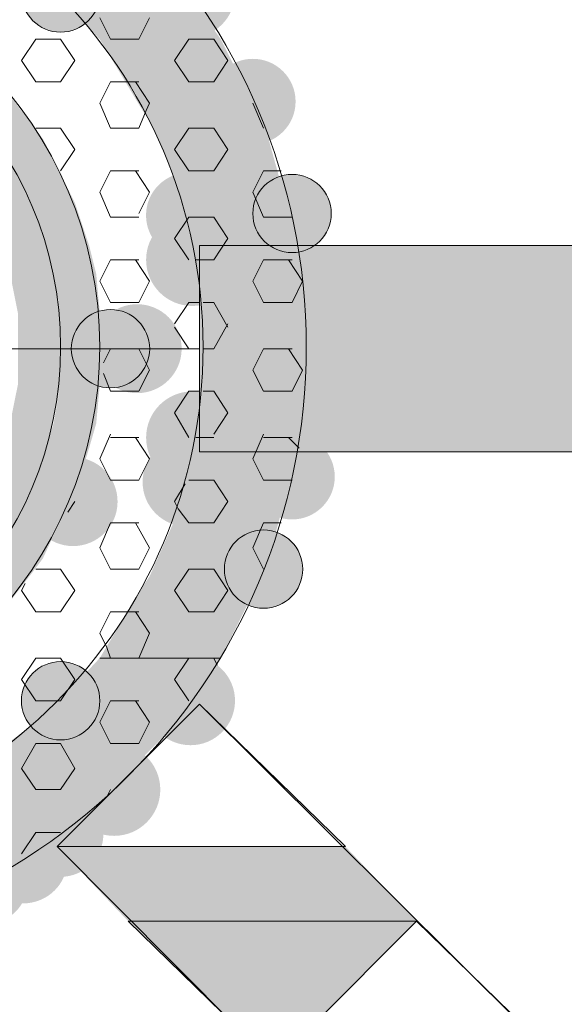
# Model space of a CAD drawing. Extents: x 3940905 to 4145695, y 925352 to 1109797.
# Tile 341 of 656: x 3984485 to 3984563, y 1099847 to 1099988. Entities that reach past the tile are written whole.
import ezdxf

# ---------------------------------------------------------------- set-up
doc = ezdxf.new("R2010")
doc.units = 0
doc.header["$LTSCALE"] = 750
doc.header["$MEASUREMENT"] = 0
doc.layers.add('CKD Equipments', color=252, linetype='CONTINUOUS', lineweight=0)

msp = doc.modelspace()

# ---------------------------------------------------------------- hatches: boundary and pattern name
at = {"layer": 'CKD Equipments', "true_color": 0x808080}
h = msp.add_hatch(color=8, dxfattribs=at)
edge = h.paths.add_edge_path(flags=16)
edge.add_arc((3984509.72, 1099991.89), 6.36, 0, 360)
h = msp.add_hatch(color=8, dxfattribs=at)
edge = h.paths.add_edge_path(flags=16)
edge.add_arc((3984491.15, 1099991.89), 5.6, 0, 360)
h = msp.add_hatch(color=8, dxfattribs=at)
h.paths.add_polyline_path([(3984514.05, 1099985.28), (3984488.61, 1099993.93), (3984507.94, 1099993.93)])
h.paths.add_polyline_path([(3984496.75, 1099985.28), (3984514.05, 1099985.28), (3984488.61, 1099993.93)])
h = msp.add_hatch(color=8, dxfattribs=at)
h.paths.add_polyline_path([(3984519.14, 1099975.1), (3984496.75, 1099985.28), (3984514.05, 1099985.28)])
h.paths.add_polyline_path([(3984502.86, 1099975.1), (3984519.14, 1099975.1), (3984496.75, 1099985.28)])
h.paths.add_polyline_path([(3984514.05, 1099985.28), (3984496.75, 1099985.28)], flags=16)
h.paths.add_polyline_path([(3984496.75, 1099985.28), (3984514.05, 1099985.28)], flags=16)
h = msp.add_hatch(color=8, dxfattribs=at)
edge = h.paths.add_edge_path(flags=16)
edge.add_arc((3984518.63, 1099976.37), 6.11, 0, 360)
h = msp.add_hatch(color=8, dxfattribs=at)
h.paths.add_polyline_path([(3984487.08, 1099973.07), (3984473.85, 1099979.68), (3984481.99, 1099979.68)])
h.paths.add_polyline_path([(3984480.47, 1099973.07), (3984487.08, 1099973.07), (3984473.85, 1099979.68)])
h = msp.add_hatch(color=8, dxfattribs=at)
h.paths.add_polyline_path([(3984520.16, 1099973.58), (3984502.86, 1099975.1), (3984519.14, 1099975.1)])
h.paths.add_polyline_path([(3984503.87, 1099973.58), (3984520.16, 1099973.58), (3984502.86, 1099975.1)])
h = msp.add_hatch(color=8, dxfattribs=at)
h.paths.add_polyline_path([(3984488.61, 1099971.03), (3984480.47, 1099973.07), (3984487.08, 1099973.07)])
h.paths.add_polyline_path([(3984481.49, 1099971.03), (3984488.61, 1099971.03), (3984480.47, 1099973.07)])
h = msp.add_hatch(color=8, dxfattribs=at)
h.paths.add_polyline_path([(3984522.7, 1099964.42), (3984503.87, 1099973.58), (3984520.16, 1099973.58)])
h.paths.add_polyline_path([(3984507.94, 1099964.42), (3984522.7, 1099964.42), (3984503.87, 1099973.58)])
h = msp.add_hatch(color=8, dxfattribs=at)
h.paths.add_polyline_path([(3984491.66, 1099964.93), (3984481.49, 1099971.03), (3984488.61, 1099971.03)])
h.paths.add_polyline_path([(3984485.56, 1099964.93), (3984491.66, 1099964.93), (3984481.49, 1099971.03)])
h = msp.add_hatch(color=8, dxfattribs=at)
h.paths.add_polyline_path([(3984485.56, 1099964.93), (3984475.89, 1099969.51), (3984482.5, 1099969.51)])
h.paths.add_polyline_path([(3984478.43, 1099964.93), (3984485.56, 1099964.93), (3984475.89, 1099969.51)])
h = msp.add_hatch(color=8, dxfattribs=at)
edge = h.paths.add_edge_path(flags=16)
edge.add_arc((3984509.47, 1099960.09), 6.11, 0, 360)
h = msp.add_hatch(color=8, dxfattribs=at)
edge = h.paths.add_edge_path(flags=16)
edge.add_arc((3984524.23, 1099960.35), 5.6, 0, 360)
h = msp.add_hatch(color=8, dxfattribs=at)
h.paths.add_polyline_path([(3984486.57, 1099961.87), (3984478.43, 1099964.93), (3984485.56, 1099964.93)])
h.paths.add_polyline_path([(3984480.47, 1099961.87), (3984486.57, 1099961.87), (3984478.43, 1099964.93)])
h = msp.add_hatch(color=8, dxfattribs=at)
h.paths.add_polyline_path([(3984493.19, 1099961.87), (3984485.56, 1099964.93), (3984491.66, 1099964.93)])
h.paths.add_polyline_path([(3984486.57, 1099961.87), (3984493.19, 1099961.87), (3984485.56, 1099964.93)])
h = msp.add_hatch(color=8, dxfattribs=at)
h.paths.add_polyline_path([(3984524.23, 1099960.86), (3984507.94, 1099964.42), (3984522.7, 1099964.42)])
h.paths.add_polyline_path([(3984508.96, 1099960.86), (3984524.23, 1099960.86), (3984507.94, 1099964.42)])
h = msp.add_hatch(color=8, dxfattribs=at)
h.paths.add_polyline_path([(3984489.12, 1099955.77), (3984480.47, 1099961.87), (3984486.57, 1099961.87)])
h.paths.add_polyline_path([(3984483.01, 1099955.77), (3984489.12, 1099955.77), (3984480.47, 1099961.87)])
h = msp.add_hatch(color=8, dxfattribs=at)
h.paths.add_polyline_path([(3984495.22, 1099955.77), (3984486.57, 1099961.87), (3984493.19, 1099961.87)])
h.paths.add_polyline_path([(3984489.12, 1099955.77), (3984495.22, 1099955.77), (3984486.57, 1099961.87)])
h = msp.add_hatch(color=8, dxfattribs=at)
edge = h.paths.add_edge_path(flags=16)
edge.add_arc((3984509.98, 1099953.73), 6.61, 0, 360)
h = msp.add_hatch(color=8, dxfattribs=at)
h.paths.add_polyline_path([(3984525.24, 1099952.71), (3984508.96, 1099960.86), (3984524.23, 1099960.86)])
h.paths.add_polyline_path([(3984511, 1099952.71), (3984525.24, 1099952.71), (3984508.96, 1099960.86)])
h = msp.add_hatch(color=8, dxfattribs=at)
h.paths.add_polyline_path([(3984489.63, 1099953.73), (3984483.01, 1099955.77), (3984489.12, 1099955.77)])
h.paths.add_polyline_path([(3984483.52, 1099953.73), (3984489.63, 1099953.73), (3984483.01, 1099955.77)])
h = msp.add_hatch(color=8, dxfattribs=at)
h.paths.add_polyline_path([(3984496.24, 1099951.7), (3984489.12, 1099955.77), (3984495.22, 1099955.77)])
h.paths.add_polyline_path([(3984490.14, 1099951.7), (3984496.24, 1099951.7), (3984489.12, 1099955.77)])
at = {"layer": 'CKD Equipments', "true_color": 0xff0000}
h = msp.add_hatch(color=1, dxfattribs=at)
h.paths.add_polyline_path([(3984511, 1099926.26), (3984562.9, 1099955.77), (3984511, 1099955.77)])
h.paths.add_polyline_path([(3984562.9, 1099926.26), (3984511, 1099926.26), (3984562.9, 1099955.77)])
at = {"layer": 'CKD Equipments', "true_color": 0x808080}
h = msp.add_hatch(color=8, dxfattribs=at)
h.paths.add_polyline_path([(3984562.9, 1099926.26), (3984614.79, 1099955.77), (3984562.9, 1099955.77)])
h.paths.add_polyline_path([(3984614.79, 1099926.26), (3984562.9, 1099926.26), (3984614.79, 1099955.77)])
h = msp.add_hatch(color=8, dxfattribs=at)
h.paths.add_polyline_path([(3984491.15, 1099946.1), (3984483.52, 1099953.73), (3984489.63, 1099953.73)])
h.paths.add_polyline_path([(3984485.05, 1099946.1), (3984491.15, 1099946.1), (3984483.52, 1099953.73)])
h = msp.add_hatch(color=8, dxfattribs=at)
h.paths.add_polyline_path([(3984496.75, 1099946.1), (3984490.14, 1099951.7), (3984496.24, 1099951.7)])
h.paths.add_polyline_path([(3984491.15, 1099946.1), (3984496.75, 1099946.1), (3984490.14, 1099951.7)])
h = msp.add_hatch(color=8, dxfattribs=at)
h.paths.add_polyline_path([(3984526.26, 1099947.63), (3984511, 1099952.71), (3984525.24, 1099952.71)])
h.paths.add_polyline_path([(3984511, 1099947.63), (3984526.26, 1099947.63), (3984511, 1099952.71)])
h = msp.add_hatch(color=8, dxfattribs=at)
edge = h.paths.add_edge_path(flags=16)
edge.add_arc((3984502.09, 1099941.01), 6.36, 0, 360)
h = msp.add_hatch(color=8, dxfattribs=at)
h.paths.add_polyline_path([(3984526.26, 1099941.01), (3984511, 1099947.63), (3984526.26, 1099947.63)])
h.paths.add_polyline_path([(3984511.51, 1099941.01), (3984526.26, 1099941.01), (3984511, 1099947.63)])
h = msp.add_hatch(color=8, dxfattribs=at)
h.paths.add_polyline_path([(3984491.15, 1099945.59), (3984485.05, 1099946.1), (3984491.15, 1099946.1)])
h.paths.add_polyline_path([(3984485.05, 1099945.59), (3984491.15, 1099945.59), (3984485.05, 1099946.1)])
h = msp.add_hatch(color=8, dxfattribs=at)
h.paths.add_polyline_path([(3984497.26, 1099941.01), (3984491.15, 1099946.1), (3984496.75, 1099946.1)])
h.paths.add_polyline_path([(3984491.15, 1099941.01), (3984497.26, 1099941.01), (3984491.15, 1099946.1)])
h = msp.add_hatch(color=8, dxfattribs=at)
edge = h.paths.add_edge_path(flags=16)
edge.add_arc((3984498.28, 1099941.01), 5.6, 0, 360)
h = msp.add_hatch(color=8, dxfattribs=at)
h.paths.add_polyline_path([(3984491.15, 1099936.94), (3984485.05, 1099945.59), (3984491.15, 1099945.59)])
h.paths.add_polyline_path([(3984485.05, 1099936.94), (3984491.15, 1099936.94), (3984485.05, 1099945.59)])
h = msp.add_hatch(color=8, dxfattribs=at)
h.paths.add_polyline_path([(3984496.75, 1099935.92), (3984491.15, 1099941.01), (3984497.26, 1099941.01)])
h.paths.add_polyline_path([(3984491.15, 1099935.92), (3984496.75, 1099935.92), (3984491.15, 1099941.01)])
h = msp.add_hatch(color=8, dxfattribs=at)
h.paths.add_polyline_path([(3984526.26, 1099934.4), (3984511.51, 1099941.01), (3984526.26, 1099941.01)])
h.paths.add_polyline_path([(3984511, 1099934.4), (3984526.26, 1099934.4), (3984511.51, 1099941.01)])
h = msp.add_hatch(color=8, dxfattribs=at)
h.paths.add_polyline_path([(3984489.63, 1099928.29), (3984485.05, 1099935.92), (3984491.15, 1099935.92)])
h.paths.add_polyline_path([(3984483.52, 1099928.29), (3984489.63, 1099928.29), (3984485.05, 1099935.92)])
h = msp.add_hatch(color=8, dxfattribs=at)
h.paths.add_polyline_path([(3984491.15, 1099935.92), (3984485.05, 1099936.94), (3984491.15, 1099936.94)])
h.paths.add_polyline_path([(3984485.05, 1099935.92), (3984491.15, 1099935.92), (3984485.05, 1099936.94)])
h = msp.add_hatch(color=8, dxfattribs=at)
h.paths.add_polyline_path([(3984496.24, 1099930.33), (3984491.15, 1099935.92), (3984496.75, 1099935.92)])
h.paths.add_polyline_path([(3984490.14, 1099930.33), (3984496.24, 1099930.33), (3984491.15, 1099935.92)])
h = msp.add_hatch(color=8, dxfattribs=at)
edge = h.paths.add_edge_path(flags=16)
edge.add_arc((3984509.98, 1099928.29), 6.61, 0, 360)
h = msp.add_hatch(color=8, dxfattribs=at)
h.paths.add_polyline_path([(3984525.24, 1099929.31), (3984511, 1099934.4), (3984526.26, 1099934.4)])
h.paths.add_polyline_path([(3984511, 1099929.31), (3984525.24, 1099929.31), (3984511, 1099934.4)])
h = msp.add_hatch(color=8, dxfattribs=at)
h.paths.add_polyline_path([(3984495.22, 1099926.77), (3984490.14, 1099930.33), (3984496.24, 1099930.33)])
h.paths.add_polyline_path([(3984489.12, 1099926.77), (3984495.22, 1099926.77), (3984490.14, 1099930.33)])
h = msp.add_hatch(color=8, dxfattribs=at)
h.paths.add_polyline_path([(3984524.23, 1099921.17), (3984511, 1099929.31), (3984525.24, 1099929.31)])
h.paths.add_polyline_path([(3984508.96, 1099921.17), (3984524.23, 1099921.17), (3984511, 1099929.31)])
h = msp.add_hatch(color=8, dxfattribs=at)
edge = h.paths.add_edge_path(flags=16)
edge.add_arc((3984524.23, 1099922.69), 6.11, 0, 360)
h = msp.add_hatch(color=8, dxfattribs=at)
h.paths.add_polyline_path([(3984489.12, 1099926.77), (3984483.52, 1099928.29), (3984489.63, 1099928.29)])
h.paths.add_polyline_path([(3984483.01, 1099926.77), (3984489.12, 1099926.77), (3984483.52, 1099928.29)])
h = msp.add_hatch(color=8, dxfattribs=at)
edge = h.paths.add_edge_path(flags=16)
edge.add_arc((3984509.22, 1099921.93), 6.35, 0, 360)
h = msp.add_hatch(color=8, dxfattribs=at)
h.paths.add_polyline_path([(3984486.57, 1099920.15), (3984483.01, 1099926.77), (3984489.12, 1099926.77)])
h.paths.add_polyline_path([(3984480.47, 1099920.15), (3984486.57, 1099920.15), (3984483.01, 1099926.77)])
h = msp.add_hatch(color=8, dxfattribs=at)
h.paths.add_polyline_path([(3984493.19, 1099920.15), (3984489.12, 1099926.77), (3984495.22, 1099926.77)])
h.paths.add_polyline_path([(3984486.57, 1099920.15), (3984493.19, 1099920.15), (3984489.12, 1099926.77)])
h = msp.add_hatch(color=8, dxfattribs=at)
edge = h.paths.add_edge_path(flags=16)
edge.add_arc((3984492.93, 1099919.13), 6.36, 0, 360)
h = msp.add_hatch(color=8, dxfattribs=at)
h.paths.add_polyline_path([(3984522.7, 1099917.61), (3984508.96, 1099921.17), (3984524.23, 1099921.17)])
h.paths.add_polyline_path([(3984507.94, 1099917.61), (3984522.7, 1099917.61), (3984508.96, 1099921.17)])
h = msp.add_hatch(color=8, dxfattribs=at)
h.paths.add_polyline_path([(3984485.56, 1099917.61), (3984480.47, 1099920.15), (3984486.57, 1099920.15)])
h.paths.add_polyline_path([(3984478.43, 1099917.61), (3984485.56, 1099917.61), (3984480.47, 1099920.15)])
h = msp.add_hatch(color=8, dxfattribs=at)
h.paths.add_polyline_path([(3984491.66, 1099917.61), (3984486.57, 1099920.15), (3984493.19, 1099920.15)])
h.paths.add_polyline_path([(3984485.56, 1099917.61), (3984491.66, 1099917.61), (3984486.57, 1099920.15)])
h = msp.add_hatch(color=8, dxfattribs=at)
h.paths.add_polyline_path([(3984482.5, 1099912.52), (3984478.43, 1099917.61), (3984485.56, 1099917.61)])
h.paths.add_polyline_path([(3984475.89, 1099912.52), (3984482.5, 1099912.52), (3984478.43, 1099917.61)])
h = msp.add_hatch(color=8, dxfattribs=at)
h.paths.add_polyline_path([(3984488.61, 1099910.99), (3984485.56, 1099917.61), (3984491.66, 1099917.61)])
h.paths.add_polyline_path([(3984481.49, 1099910.99), (3984488.61, 1099910.99), (3984485.56, 1099917.61)])
h = msp.add_hatch(color=8, dxfattribs=at)
h.paths.add_polyline_path([(3984520.16, 1099908.45), (3984507.94, 1099917.61), (3984522.7, 1099917.61)])
h.paths.add_polyline_path([(3984503.87, 1099908.45), (3984520.16, 1099908.45), (3984507.94, 1099917.61)])
h = msp.add_hatch(color=8, dxfattribs=at)
edge = h.paths.add_edge_path(flags=16)
edge.add_arc((3984520.16, 1099909.47), 5.6, 0, 360)
h = msp.add_hatch(color=8, dxfattribs=at)
h.paths.add_polyline_path([(3984487.08, 1099908.96), (3984481.49, 1099910.99), (3984488.61, 1099910.99)])
h.paths.add_polyline_path([(3984480.47, 1099908.96), (3984487.08, 1099908.96), (3984481.49, 1099910.99)])
h = msp.add_hatch(color=8, dxfattribs=at)
h.paths.add_polyline_path([(3984481.99, 1099902.34), (3984480.47, 1099908.96), (3984487.08, 1099908.96)])
h.paths.add_polyline_path([(3984473.85, 1099902.34), (3984481.99, 1099902.34), (3984480.47, 1099908.96)])
h = msp.add_hatch(color=8, dxfattribs=at)
h.paths.add_polyline_path([(3984519.14, 1099906.92), (3984503.87, 1099908.45), (3984520.16, 1099908.45)])
h.paths.add_polyline_path([(3984502.86, 1099906.92), (3984519.14, 1099906.92), (3984503.87, 1099908.45)])
h = msp.add_hatch(color=8, dxfattribs=at)
h.paths.add_polyline_path([(3984514.05, 1099896.75), (3984502.86, 1099906.92), (3984519.14, 1099906.92)])
h.paths.add_polyline_path([(3984496.75, 1099896.75), (3984514.05, 1099896.75), (3984502.86, 1099906.92)])
h = msp.add_hatch(color=8, dxfattribs=at)
h.paths.add_polyline_path([(3984507.94, 1099888.1), (3984496.75, 1099896.75), (3984514.05, 1099896.75)])
h.paths.add_polyline_path([(3984488.61, 1099888.1), (3984507.94, 1099888.1), (3984496.75, 1099896.75)])
h = msp.add_hatch(color=8, dxfattribs=at)
edge = h.paths.add_edge_path(flags=16)
edge.add_arc((3984509.72, 1099890.64), 6.36, 0, 360)
h = msp.add_hatch(color=8, dxfattribs=at)
edge = h.paths.add_edge_path(flags=16)
edge.add_arc((3984491.15, 1099890.64), 5.6, 0, 360)
h = msp.add_hatch(color=8, dxfattribs=at)
h.paths.add_polyline_path([(3984506.42, 1099886.06), (3984488.61, 1099888.1), (3984507.94, 1099888.1)])
h.paths.add_polyline_path([(3984485.56, 1099886.06), (3984506.42, 1099886.06), (3984488.61, 1099888.1)])
h = msp.add_hatch(color=8, dxfattribs=at)
h.paths.add_polyline_path([(3984501.33, 1099880.97), (3984485.56, 1099886.06), (3984506.42, 1099886.06)])
h.paths.add_polyline_path([(3984478.94, 1099880.97), (3984501.33, 1099880.97), (3984485.56, 1099886.06)])
h = msp.add_hatch(color=8, dxfattribs=at)
edge = h.paths.add_edge_path(flags=16)
edge.add_arc((3984498.79, 1099877.92), 6.61, 0, 360)
h = msp.add_hatch(color=8, dxfattribs=at)
h.paths.add_polyline_path([(3984497.26, 1099876.39), (3984478.94, 1099880.97), (3984501.33, 1099880.97)])
h.paths.add_polyline_path([(3984471.31, 1099876.39), (3984497.26, 1099876.39), (3984478.94, 1099880.97)])
h = msp.add_hatch(color=8, dxfattribs=at)
edge = h.paths.add_edge_path(flags=16)
edge.add_arc((3984491.15, 1099871.56), 6.11, 0, 360)
h = msp.add_hatch(color=8, dxfattribs=at)
h.paths.add_polyline_path([(3984495.73, 1099874.87), (3984471.31, 1099876.39), (3984497.26, 1099876.39)])
h.paths.add_polyline_path([(3984468.77, 1099874.87), (3984495.73, 1099874.87), (3984471.31, 1099876.39)])
h = msp.add_hatch(color=8, dxfattribs=at)
h.paths.add_polyline_path([(3984490.64, 1099871.3), (3984468.77, 1099874.87), (3984495.73, 1099874.87)])
h.paths.add_polyline_path([(3984457.57, 1099871.3), (3984490.64, 1099871.3), (3984468.77, 1099874.87)])
h = msp.add_hatch(color=8, dxfattribs=at)
edge = h.paths.add_edge_path(flags=16)
edge.add_arc((3984485.81, 1099868), 6.35, 0, 360)
h = msp.add_hatch(color=8, dxfattribs=at)
h.paths.add_polyline_path([(3984488.1, 1099869.27), (3984457.57, 1099871.3), (3984490.64, 1099871.3)])
h.paths.add_polyline_path([(3984445.87, 1099869.27), (3984488.1, 1099869.27), (3984457.57, 1099871.3)])
h = msp.add_hatch(color=8, dxfattribs=at)
edge = h.paths.add_edge_path(flags=16)
edge.add_arc((3984480.21, 1099864.94), 6.35, 0, 360)
at = {"layer": 'CKD Equipments', "true_color": 0xff0000}
h = msp.add_hatch(color=1, dxfattribs=at)
h.paths.add_polyline_path([(3984500.82, 1099859.09), (3984531.86, 1099869.78), (3984490.64, 1099869.78)])
h.paths.add_polyline_path([(3984542.03, 1099859.09), (3984500.82, 1099859.09), (3984531.86, 1099869.78)])
at = {"layer": 'CKD Equipments', "true_color": 0x808080}
h = msp.add_hatch(color=8, dxfattribs=at)
h.paths.add_polyline_path([(3984486.57, 1099868.25), (3984391.93, 1099869.27), (3984488.1, 1099869.27)])
h.paths.add_polyline_path([(3984392.95, 1099868.25), (3984486.57, 1099868.25), (3984391.93, 1099869.27)])
h = msp.add_hatch(color=8, dxfattribs=at)
h.paths.add_polyline_path([(3984480.47, 1099865.2), (3984392.95, 1099868.25), (3984486.57, 1099868.25)])
h.paths.add_polyline_path([(3984398.55, 1099865.2), (3984480.47, 1099865.2), (3984392.95, 1099868.25)])

# ---------------------------------------------------------------- linework, layer by layer
at = {"layer": 'CKD Equipments', "color": 8, "true_color": 0x808080}
for p, q in [((3984496.75, 1099988.33), (3984498.28, 1099985.28)), ((3984503.87, 1099988.33), (3984502.35, 1099985.28)), ((3984487.59, 1099985.28), (3984485.56, 1099982.23)), ((3984491.15, 1099985.28), (3984487.59, 1099985.28)), ((3984491.15, 1099985.28), (3984493.19, 1099982.23)), ((3984502.35, 1099985.28), (3984498.28, 1099985.28)), ((3984509.47, 1099985.28), (3984507.44, 1099982.23)), ((3984513.03, 1099985.28), (3984509.47, 1099985.28)), ((3984513.03, 1099985.28), (3984515.07, 1099982.23)), ((3984485.56, 1099982.23), (3984487.59, 1099979.17)), ((3984493.19, 1099982.23), (3984491.15, 1099979.17)), ((3984507.44, 1099982.23), (3984509.47, 1099979.17)), ((3984515.07, 1099982.23), (3984513.03, 1099979.17)), ((3984491.15, 1099979.17), (3984487.59, 1099979.17)), ((3984498.28, 1099979.17), (3984496.75, 1099976.12)), ((3984500.82, 1099979.17), (3984498.28, 1099979.17)), ((3984502.35, 1099979.17), (3984500.82, 1099979.17)), ((3984501.84, 1099979.17), (3984503.87, 1099976.12)), ((3984513.03, 1099979.17), (3984509.47, 1099979.17)), ((3984496.75, 1099976.12), (3984498.28, 1099972.56)), ((3984503.87, 1099976.12), (3984503.36, 1099975.1)), ((3984518.63, 1099976.12), (3984520.16, 1099972.56)), ((3984503.36, 1099975.1), (3984502.35, 1099972.56)), ((3984491.15, 1099972.56), (3984487.59, 1099972.56)), ((3984491.15, 1099972.56), (3984493.19, 1099969.51)), ((3984502.35, 1099972.56), (3984498.28, 1099972.56)), ((3984509.47, 1099972.56), (3984507.44, 1099969.51)), ((3984513.03, 1099972.56), (3984509.47, 1099972.56)), ((3984513.03, 1099972.56), (3984515.07, 1099969.51)), ((3984493.19, 1099969.51), (3984491.15, 1099966.45)), ((3984507.44, 1099969.51), (3984509.47, 1099966.45)), ((3984515.07, 1099969.51), (3984513.03, 1099966.45)), ((3984498.28, 1099966.45), (3984496.75, 1099963.4)), ((3984502.35, 1099966.45), (3984498.28, 1099966.45)), ((3984501.84, 1099966.45), (3984503.87, 1099963.4)), ((3984513.03, 1099966.45), (3984509.47, 1099966.45)), ((3984520.16, 1099966.45), (3984518.63, 1099963.4)), ((3984522.7, 1099966.45), (3984520.16, 1099966.45)), ((3984496.75, 1099963.4), (3984498.28, 1099959.84)), ((3984503.87, 1099963.4), (3984502.35, 1099960.35)), ((3984518.63, 1099963.4), (3984520.16, 1099959.84)), ((3984502.35, 1099959.84), (3984498.28, 1099959.84)), ((3984509.47, 1099959.84), (3984507.44, 1099956.79)), ((3984513.03, 1099959.84), (3984509.47, 1099959.84)), ((3984513.03, 1099959.84), (3984515.07, 1099956.79)), ((3984524.23, 1099959.84), (3984520.16, 1099959.84)), ((3984507.44, 1099956.79), (3984509.47, 1099953.73)), ((3984614.79, 1099955.77), (3984511, 1099955.77)), ((3984511, 1099955.77), (3984511, 1099926.26)), ((3984515.07, 1099956.79), (3984513.03, 1099953.73)), ((3984498.28, 1099953.73), (3984496.75, 1099950.68)), ((3984502.35, 1099953.73), (3984498.28, 1099953.73)), ((3984501.84, 1099953.73), (3984503.87, 1099950.68)), ((3984513.03, 1099953.73), (3984510.49, 1099953.73)), ((3984520.16, 1099953.73), (3984518.63, 1099950.68)), ((3984524.23, 1099953.73), (3984520.16, 1099953.73)), ((3984523.72, 1099953.73), (3984525.75, 1099950.68)), ((3984496.75, 1099950.68), (3984498.28, 1099947.63)), ((3984503.87, 1099950.68), (3984502.35, 1099947.63)), ((3984518.63, 1099950.68), (3984520.16, 1099947.63)), ((3984525.75, 1099950.68), (3984524.23, 1099947.63)), ((3984502.35, 1099947.63), (3984498.28, 1099947.63)), ((3984509.47, 1099947.63), (3984507.44, 1099944.57)), ((3984511, 1099947.63), (3984509.47, 1099947.63)), ((3984513.03, 1099947.63), (3984511.51, 1099947.63)), ((3984513.03, 1099947.63), (3984515.07, 1099944.07)), ((3984524.23, 1099947.63), (3984520.16, 1099947.63)), ((3984515.07, 1099944.57), (3984513.03, 1099941.01)), ((3984507.44, 1099944.07), (3984509.47, 1099941.01)), ((3984511, 1099941.01), (3984368.53, 1099941.01)), ((3984498.28, 1099941.01), (3984497.26, 1099938.98)), ((3984502.35, 1099941.01), (3984498.28, 1099941.01)), ((3984502.35, 1099941.01), (3984503.87, 1099937.96)), ((3984511, 1099941.01), (3984509.47, 1099941.01)), ((3984513.03, 1099941.01), (3984511.51, 1099941.01)), ((3984520.16, 1099941.01), (3984518.63, 1099937.96)), ((3984524.23, 1099941.01), (3984520.16, 1099941.01)), ((3984523.72, 1099941.01), (3984525.75, 1099937.96)), ((3984497.26, 1099937.45), (3984498.28, 1099934.91)), ((3984503.87, 1099937.96), (3984502.35, 1099934.91)), ((3984518.63, 1099937.96), (3984520.16, 1099934.91)), ((3984525.75, 1099937.96), (3984524.23, 1099934.91)), ((3984502.35, 1099934.91), (3984498.28, 1099934.91)), ((3984509.47, 1099934.91), (3984507.44, 1099931.85)), ((3984511, 1099934.91), (3984509.47, 1099934.91)), ((3984513.03, 1099934.91), (3984511.51, 1099934.91)), ((3984513.03, 1099934.91), (3984515.07, 1099931.85)), ((3984524.23, 1099934.91), (3984520.16, 1099934.91)), ((3984507.44, 1099931.85), (3984509.47, 1099928.29)), ((3984515.07, 1099931.85), (3984513.03, 1099928.8)), ((3984498.28, 1099928.8), (3984496.75, 1099925.24)), ((3984520.16, 1099928.8), (3984518.63, 1099925.24)), ((3984502.35, 1099928.29), (3984498.28, 1099928.29)), ((3984501.84, 1099928.29), (3984503.87, 1099925.24)), ((3984513.03, 1099928.29), (3984510.49, 1099928.29)), ((3984524.23, 1099928.29), (3984520.16, 1099928.29)), ((3984523.72, 1099928.29), (3984525.24, 1099926.77)), ((3984511, 1099926.26), (3984614.79, 1099926.26)), ((3984496.75, 1099925.24), (3984498.28, 1099922.19)), ((3984503.87, 1099925.24), (3984502.35, 1099922.19)), ((3984518.63, 1099925.24), (3984520.16, 1099922.19)), ((3984502.35, 1099922.19), (3984498.28, 1099922.19)), ((3984513.03, 1099922.19), (3984509.47, 1099922.19)), ((3984513.03, 1099922.19), (3984515.07, 1099919.13)), ((3984524.23, 1099922.19), (3984520.16, 1099922.19)), ((3984508.96, 1099921.68), (3984507.44, 1099919.13)), ((3984493.19, 1099919.13), (3984492.17, 1099917.61)), ((3984507.44, 1099919.13), (3984507.94, 1099918.12)), ((3984515.07, 1099919.13), (3984513.03, 1099916.08)), ((3984507.94, 1099918.12), (3984509.47, 1099916.08)), ((3984498.28, 1099916.08), (3984496.75, 1099912.52)), ((3984502.35, 1099916.08), (3984498.28, 1099916.08)), ((3984501.84, 1099916.08), (3984503.87, 1099912.52)), ((3984513.03, 1099916.08), (3984509.47, 1099916.08)), ((3984520.16, 1099916.08), (3984518.63, 1099912.52)), ((3984522.7, 1099916.08), (3984520.16, 1099916.08)), ((3984496.75, 1099912.52), (3984498.28, 1099909.47)), ((3984503.87, 1099912.52), (3984502.35, 1099909.47)), ((3984518.63, 1099912.52), (3984520.16, 1099909.47)), ((3984491.15, 1099909.47), (3984487.59, 1099909.47)), ((3984491.15, 1099909.47), (3984493.19, 1099906.41)), ((3984502.35, 1099909.47), (3984498.28, 1099909.47)), ((3984509.47, 1099909.47), (3984507.44, 1099906.41)), ((3984513.03, 1099909.47), (3984509.47, 1099909.47)), ((3984513.03, 1099909.47), (3984515.07, 1099906.41)), ((3984486.06, 1099907.43), (3984485.56, 1099906.41)), ((3984485.56, 1099906.41), (3984487.59, 1099903.36)), ((3984493.19, 1099906.41), (3984491.15, 1099903.36)), ((3984507.44, 1099906.41), (3984509.47, 1099903.36)), ((3984515.07, 1099906.41), (3984513.03, 1099903.36)), ((3984491.15, 1099903.36), (3984487.59, 1099903.36)), ((3984498.28, 1099903.36), (3984496.75, 1099900.31)), ((3984500.82, 1099903.36), (3984498.28, 1099903.36)), ((3984502.35, 1099903.36), (3984500.82, 1099903.36)), ((3984501.84, 1099903.36), (3984503.87, 1099900.31)), ((3984513.03, 1099903.36), (3984509.47, 1099903.36)), ((3984496.75, 1099900.31), (3984497.77, 1099898.27)), ((3984503.87, 1099900.31), (3984502.35, 1099896.75)), ((3984497.77, 1099898.27), (3984498.28, 1099896.75)), ((3984487.59, 1099896.75), (3984485.56, 1099893.69)), ((3984491.15, 1099896.75), (3984487.59, 1099896.75)), ((3984491.15, 1099896.75), (3984493.19, 1099893.69)), ((3984514.05, 1099896.75), (3984496.75, 1099896.75)), ((3984496.75, 1099896.75), (3984496.75, 1099896.75)), ((3984496.75, 1099896.75), (3984514.05, 1099896.75)), ((3984496.75, 1099896.75), (3984496.75, 1099896.75)), ((3984496.75, 1099896.75), (3984514.05, 1099896.75)), ((3984514.05, 1099896.75), (3984496.75, 1099896.75)), ((3984496.75, 1099896.75), (3984496.75, 1099896.75)), ((3984502.35, 1099896.75), (3984498.28, 1099896.75)), ((3984509.47, 1099896.75), (3984507.44, 1099893.69)), ((3984513.03, 1099896.75), (3984509.47, 1099896.75)), ((3984513.03, 1099896.75), (3984513.54, 1099895.73)), ((3984485.56, 1099893.69), (3984487.59, 1099890.64)), ((3984493.19, 1099893.69), (3984491.15, 1099890.64)), ((3984507.44, 1099893.69), (3984509.47, 1099890.64)), ((3984491.15, 1099890.64), (3984487.59, 1099890.64)), ((3984490.64, 1099869.78), (3984511, 1099890.13)), ((3984498.28, 1099890.64), (3984496.75, 1099887.59)), ((3984502.35, 1099890.64), (3984498.28, 1099890.64)), ((3984501.84, 1099890.64), (3984503.87, 1099887.59)), ((3984511, 1099890.13), (3984604.62, 1099797.02)), ((3984496.75, 1099887.59), (3984498.28, 1099884.53)), ((3984503.87, 1099887.59), (3984502.35, 1099884.53)), ((3984487.59, 1099884.53), (3984485.56, 1099880.97)), ((3984491.15, 1099884.53), (3984487.59, 1099884.53)), ((3984491.15, 1099884.53), (3984493.19, 1099880.97)), ((3984502.35, 1099884.53), (3984498.28, 1099884.53)), ((3984485.56, 1099880.97), (3984487.59, 1099877.92)), ((3984493.19, 1099880.97), (3984491.15, 1099877.92)), ((3984491.15, 1099877.92), (3984487.59, 1099877.92)), ((3984498.28, 1099877.92), (3984497.77, 1099876.9)), ((3984487.59, 1099871.81), (3984485.56, 1099868.76)), ((3984491.15, 1099871.81), (3984487.59, 1099871.81)), ((3984490.64, 1099869.78), (3984583.76, 1099776.16)), ((3984542.03, 1099859.09), (3984521.68, 1099838.74)), ((3984521.68, 1099838.74), (3984542.03, 1099859.09)), ((3984542.03, 1099859.09), (3984521.68, 1099838.74)), ((3984542.03, 1099859.09), (3984542.03, 1099859.09)), ((3984562.9, 1099838.74), (3984542.03, 1099859.09)), ((3984542.03, 1099859.09), (3984542.03, 1099859.09))]:
    msp.add_line(p, q, dxfattribs=at)
at = {"layer": 'CKD Equipments', "color": 1, "true_color": 0xff0000}
for p, q in [((3984511, 1099890.13), (3984490.64, 1099869.78)), ((3984490.64, 1099869.78), (3984511, 1099890.13)), ((3984511, 1099890.13), (3984490.64, 1099869.78)), ((3984511, 1099890.13), (3984511, 1099890.13)), ((3984531.86, 1099869.78), (3984511, 1099890.13)), ((3984511, 1099890.13), (3984511, 1099890.13)), ((3984490.64, 1099869.78), (3984531.86, 1099869.78)), ((3984542.03, 1099859.09), (3984500.82, 1099859.09)), ((3984500.82, 1099859.09), (3984521.68, 1099838.74)), ((3984521.68, 1099838.74), (3984542.03, 1099859.09))]:
    msp.add_line(p, q, dxfattribs=at)
at = {"layer": 'CKD Equipments', "color": 8, "true_color": 0x808080}
for centre, radius in [((3984439.51, 1099941.27), 86.75), ((3984439.51, 1099941.27), 72), ((3984439.51, 1099941.27), 57.24), ((3984491.15, 1099991.89), 5.6), ((3984439.51, 1099941.27), 51.64), ((3984524.23, 1099960.35), 5.6), ((3984498.28, 1099941.01), 5.6), ((3984520.16, 1099909.47), 5.6), ((3984491.15, 1099890.64), 5.6)]:
    msp.add_circle(centre, radius, dxfattribs=at)
at = {"layer": 'CKD Equipments', "color": 1, "true_color": 0xff0000}
msp.add_solid([(3984521.68, 1099838.74), (3984542.03, 1099859.09), (3984500.82, 1099859.09)], dxfattribs=at)

doc.saveas('drawing.dxf')
